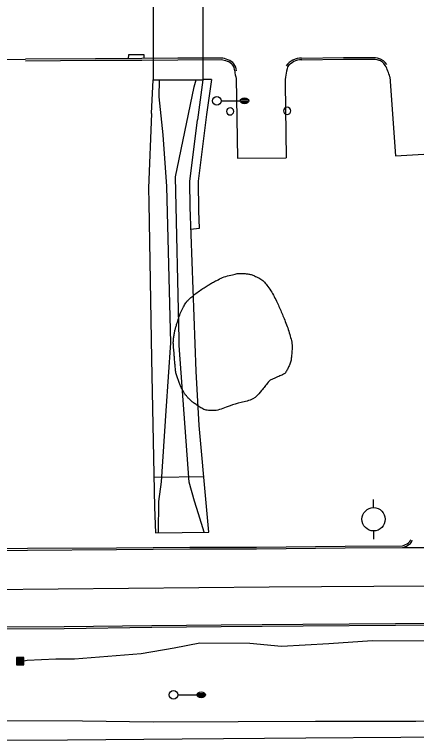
# Model space of a CAD drawing. Extents: x 2145380 to 2156929, y 139568 to 149130.
# Drawn here: x 2148505.3 to 2148643.4, y 143128.5 to 143378 of the extents above; entities that cross this region are included whole.
import ezdxf

# ---------------------------------------------------------------- set-up
doc = ezdxf.new("R2010")
doc.units = 0
for name, color, linetype in [('TOPO_Asphalt', 7, 'Continuous'), ('TOPO_Concrete', 7, 'Continuous'), ('TOPO_Curb Back', 7, 'Continuous'), ('TOPO_DRAIN_Headwall', 7, 'Continuous'), ('TOPO_DRAIN_Inlet Grate', 7, 'Continuous'), ('TOPO_DRAIN_Structure', 7, 'Continuous'), ('TOPO_Flowline', 7, 'Continuous'), ('TOPO_Light Pole', 7, 'Continuous'), ('TOPO_Misc', 7, 'Continuous'), ('TOPO_Pipeline', 7, 'Continuous'), ('TOPO_Power Pole', 7, 'Continuous'), ('TOPO_Tree Line', 7, 'Continuous'), ('TOPO_Wall Freestanding', 7, 'Continuous')]:
    doc.layers.add(name, color=color, linetype=linetype)

# ---------------------------------------------------------------- blocks, each defined once
blk = doc.blocks.new('CB')
at = {"layer": 'TOPO_Misc'}
for p, q in [((-3.08, 2.99), (3.24, 2.99)), ((-3.08, 2.68), (3.24, 2.68)), ((-3.08, 2.36), (3.24, 2.36)), ((-3.08, 2.05), (3.24, 2.05)), ((-3.08, 1.73), (3.24, 1.73)), ((-3.08, 1.4), (3.24, 1.4)), ((-3.08, 1.1), (3.24, 1.1)), ((-3.08, 0.77), (3.24, 0.77)), ((-3.08, 0.46), (3.24, 0.46)), ((-3.08, 0.14), (3.24, 0.14)), ((-3.08, -0.17), (3.24, -0.17)), ((-3.08, -0.48), (3.24, -0.48)), ((-3.08, -0.8), (3.24, -0.8)), ((-3.08, -1.11), (3.26, -1.11)), ((-3.08, -1.43), (3.26, -1.43)), ((-3.08, -1.75), (3.26, -1.75)), ((-3.08, -2.07), (3.26, -2.07)), ((-3.08, -2.39), (3.26, -2.39)), ((-3.08, -2.7), (3.26, -2.7)), ((-3.08, -3.02), (3.26, -3.02))]:
    blk.add_line(p, q, dxfattribs=at)
blk.add_lwpolyline([(3.26, -3.29), (3.24, 3.05), (-3.09, 3.04), (-3.08, -3.3), (3.26, -3.29)], dxfattribs=at)
blk = doc.blocks.new('LP')
at = {"layer": 'TOPO_Light Pole'}
blk.add_line((3.81, 0), (20.32, 0), dxfattribs=at)
for points in [[(20.32, 0), (27.94, 0)], [(20.32, 0), (23.5, 0)], [(20.83, 1.27), (27.43, 1.27)], [(20.83, 1.27), (23.5, 1.27)], [(23.71, 1.27), (27.43, 1.27)], [(23.71, 0), (27.94, 0)], [(20.83, -1.27), (27.43, -1.27)], [(20.83, -1.27), (23.5, -1.27)], [(23.71, -1.27), (27.43, -1.27)]]:
    blk.add_lwpolyline(points, dxfattribs=at)
blk.add_circle((0, 0), 3.81, dxfattribs=at)
blk.add_ellipse((24.13, 0), major_axis=(3.81, 0), ratio=0.666667, dxfattribs=at)
blk = doc.blocks.new('POST')
at = {"layer": 'TOPO_Misc'}
for start, end in [(89.99996, 180.00004), (179.99996, 270.00004), (359.99996, 90.00004), (269.99996, 0.00004)]:
    blk.add_arc((-0.01, 0.03), 3.16, start, end, dxfattribs=at)
blk = doc.blocks.new('POWPOL')
at = {"layer": 'TOPO_Power Pole'}
for p, q in [((0, 10.16), (0, 17.34)), ((0, -10.16), (0, -17.34))]:
    blk.add_line(p, q, dxfattribs=at)
blk.add_circle((0, 0), 10.16, dxfattribs=at)

msp = doc.modelspace()

# ---------------------------------------------------------------- linework, layer by layer
at = {"layer": 'TOPO_Asphalt'}
msp.add_line((2148638.73, 143194.83), (2148654.37, 143194.89), dxfattribs=at)
for points in [[(2148581.49, 143355.95), (2148581.91, 143328.57), (2148598.68, 143328.7)], [(2148634.26, 143356.55), (2148636.24, 143329.37), (2148653.72, 143330.43)], [(2148598.28, 143354.26), (2148598.68, 143328.7)], [(2148216.84, 143158.69), (2148184.37, 143167.11), (2148139.58, 143177.42), (2148189.05, 143177.78), (2148318.26, 143178.67), (2148453.68, 143179.86), (2148495.97, 143180.36), (2148592.79, 143181.36), (2148682.71, 143181.88), (2148794.65, 143183.07), (2148863.49, 143182.7), (2148938.54, 143181.62), (2149047.47, 143180.42), (2149160.93, 143178.65), (2149279.68, 143176.62), (2149348.44, 143174.22)], [(2148463.13, 143133.85), (2148478.5, 143135.31), (2148481.9, 143135.4), (2148500.06, 143135.42), (2148528.7, 143135.25), (2148552.95, 143134.87), (2148582.17, 143135), (2148608.72, 143135.18), (2148643.21, 143135.11), (2148680.2, 143135.25)], [(2148666.19, 143129.75), (2148638.01, 143129.58), (2148605.38, 143129.32), (2148562.94, 143128.96), (2148523.54, 143128.63), (2148491.49, 143128.52), (2148468.16, 143128.98)]]:
    msp.add_lwpolyline(points, dxfattribs=at)
for centre, radius, start, end in [((2148593.25, 143359.52), 12.3, 184.1956, 196.8523), ((2148617.38, 143354.28), 19.09, 162.6677, 180.0568), ((2148617.69, 143352.34), 17.09, 14.2747, 28.5149)]:
    msp.add_arc(centre, radius, start, end, dxfattribs=at)
at = {"layer": 'TOPO_Concrete'}
msp.add_line((2148572.97, 143355.67), (2148570.06, 143355.62), dxfattribs=at)
for points in [[(2148552.43, 143344), (2148551.36, 143318.26), (2148551.46, 143313.25), (2148552.4, 143259.72), (2148553.45, 143208.7)], [(2148571.22, 143208.97), (2148568.8, 143236.7), (2148567.71, 143255.47), (2148565.62, 143311.83), (2148565.6, 143320.61), (2148568.18, 143341.85)], [(2148568.56, 143310.47), (2148568.8, 143304.44), (2148565.9, 143304.11)]]:
    msp.add_lwpolyline(points, dxfattribs=at)
at = {"layer": 'TOPO_Curb Back'}
for points in [[(2148576.31, 143362.99), (2148561.42, 143362.94), (2148549.08, 143362.84), (2148533.09, 143362.74), (2148509.08, 143362.59)], [(2148576.29, 143362.39), (2148561.42, 143362.34), (2148549.08, 143362.24), (2148533.1, 143362.14), (2148509.08, 143361.99)], [(2148603.98, 143363.03), (2148618.3, 143363.22), (2148629.29, 143363.19), (2148629.91, 143363.07), (2148630.51, 143362.89)], [(2148603.98, 143362.43), (2148618.3, 143362.62), (2148629.24, 143362.59), (2148629.77, 143362.49), (2148630.34, 143362.32)], [(2148476.23, 143194.14), (2148509.81, 143194.57), (2148540.35, 143194.74), (2148565.55, 143194.94), (2148588.4, 143194.95), (2148618.94, 143195.34), (2148638.67, 143195.43)], [(2148476.24, 143193.54), (2148509.81, 143193.97), (2148540.36, 143194.14), (2148565.56, 143194.34), (2148588.4, 143194.35), (2148618.94, 143194.74), (2148638.75, 143194.83)], [(2148216.14, 143164.79), (2148255.01, 143165.23), (2148337.96, 143166.12), (2148443.32, 143166.97), (2148479.15, 143167.4), (2148522.33, 143167.63), (2148552.45, 143168.02), (2148576.27, 143168.24), (2148604.43, 143168.47), (2148636.21, 143168.69), (2148663.32, 143168.82)], [(2148216.16, 143164.19), (2148255.01, 143164.63), (2148337.97, 143165.52), (2148443.33, 143166.37), (2148479.16, 143166.8), (2148522.34, 143167.03), (2148552.46, 143167.42), (2148576.28, 143167.64), (2148604.44, 143167.87), (2148636.21, 143168.09), (2148663.32, 143168.22)]]:
    msp.add_lwpolyline(points, dxfattribs=at)
for centre, radius, start, end in [((2148575.88, 143355.79), 6.62, 67.2156, 86.4523), ((2148575.88, 143355.79), 7.22, 67.407, 86.6137), ((2148577.3, 143358.38), 3.69, 3.726, 71.9661), ((2148577.3, 143358.38), 4.29, 3.7294, 71.628), ((2148603.95, 143356.5), 6.53, 89.7907, 144.1235), ((2148603.95, 143356.5), 5.93, 89.7419, 144.1242), ((2148629.15, 143358.32), 4.18, 31.5, 73.4896), ((2148629.15, 143358.32), 4.78, 31.4992, 73.4724), ((2148637.18, 143200.9), 5.66, 285.2206, 307.6913), ((2148638.87, 143198.49), 2.74, 310.5566, 339.2418), ((2148638.87, 143198.49), 3.34, 310.2831, 339.245), ((2148637.18, 143200.89), 6.26, 284.4812, 307.8249)]:
    msp.add_arc(centre, radius, start, end, dxfattribs=at)
at = {"layer": 'TOPO_DRAIN_Headwall'}
for points in [[(2148552.43, 143344), (2148552.93, 143355.5), (2148570.06, 143355.5), (2148568.18, 143341.85)], [(2148553.45, 143208.7), (2148553.76, 143199.88), (2148572.03, 143200.09), (2148571.22, 143208.97)]]:
    msp.add_lwpolyline(points, dxfattribs=at)
at = {"layer": 'TOPO_DRAIN_Inlet Grate'}
msp.add_line((2148488.69, 143362.5), (2148509.08, 143362.59), dxfattribs=at)
msp.add_lwpolyline([(2148544.5, 143362.81), (2148544.54, 143364.3), (2148549.8, 143364.29), (2148549.8, 143362.85)], dxfattribs=at)
at = {"layer": 'TOPO_DRAIN_Structure'}
for p, q in [((2148552.92, 143395.98), (2148552.93, 143355.5)), ((2148570.05, 143395.99), (2148570.06, 143355.5))]:
    msp.add_line(p, q, dxfattribs=at)
at = {"layer": 'TOPO_Flowline'}
for points in [[(2148554.82, 143199.9), (2148554.94, 143210.6), (2148555.79, 143217.45), (2148557.45, 143241.75), (2148558.98, 143265.16), (2148557.61, 143318.86), (2148556.37, 143336.65), (2148555.04, 143349.73), (2148555.13, 143355.5)], [(2148570.53, 143200.08), (2148568.51, 143206.43), (2148567.15, 143210.8), (2148565.32, 143217.28), (2148561.92, 143264.21), (2148561.84, 143266.32), (2148560.58, 143322.24), (2148567.01, 143353.14), (2148567.67, 143355.55)], [(2148714.8, 143163.08), (2148671.92, 143162.78), (2148660.47, 143162.88), (2148648.36, 143162.65), (2148628.17, 143162.71), (2148613.26, 143161.69), (2148597.01, 143160.8), (2148586.19, 143161.84), (2148569.02, 143162.01), (2148560.16, 143160.28), (2148548.77, 143158.35), (2148525.97, 143156.47), (2148519.46, 143156.42), (2148509.69, 143155.95), (2148507.93, 143155.68), (2148507.39, 143155.72)]]:
    msp.add_lwpolyline(points, dxfattribs=at)
at = {"layer": 'TOPO_Pipeline'}
msp.add_line((2148553.24, 143219), (2148570.32, 143219.22), dxfattribs=at)
at = {"layer": 'TOPO_Tree Line'}
msp.add_open_spline([(2148593.12, 143252.35), (2148594.46, 143252.93), (2148595.81, 143253.51), (2148597.16, 143254.1), (2148598.26, 143254.57), (2148598.92, 143255.72), (2148599.47, 143256.87), (2148600.1, 143258.19), (2148600.41, 143259.51), (2148600.52, 143260.88), (2148600.67, 143262.87), (2148600.75, 143264.94), (2148600.21, 143266.88), (2148599.57, 143269.18), (2148598.8, 143271.38), (2148597.91, 143273.58), (2148597.16, 143275.4), (2148596.38, 143277.18), (2148595.55, 143278.97), (2148594.55, 143281.1), (2148593.42, 143283.09), (2148591.97, 143285.03), (2148590.96, 143286.39), (2148589.64, 143287.31), (2148588.08, 143288.03), (2148586.93, 143288.56), (2148585.77, 143288.82), (2148584.58, 143288.94), (2148583.51, 143289.04), (2148582.41, 143289.06), (2148581.34, 143288.84), (2148579.03, 143288.34), (2148576.81, 143287.64), (2148574.68, 143286.56), (2148573.35, 143285.89), (2148572.12, 143285.16), (2148570.88, 143284.36), (2148569.22, 143283.29), (2148567.65, 143282.18), (2148566.13, 143280.9), (2148565.03, 143279.97), (2148564.1, 143278.9), (2148563.43, 143277.63), (2148562.41, 143275.71), (2148561.71, 143273.75), (2148561.09, 143271.7), (2148560.73, 143270.55), (2148560.4, 143269.41), (2148560.21, 143268.22), (2148559.98, 143266.79), (2148559.83, 143265.36), (2148559.94, 143263.94), (2148560.02, 143262.91), (2148560.11, 143261.88), (2148560.2, 143260.85), (2148560.33, 143259.21), (2148560.47, 143257.57), (2148560.63, 143255.93), (2148560.77, 143254.52), (2148561.29, 143253.18), (2148561.78, 143251.84), (2148562.22, 143250.62), (2148562.73, 143249.47), (2148563.38, 143248.34), (2148563.82, 143247.57), (2148564.36, 143246.9), (2148564.98, 143246.25), (2148565.87, 143245.29), (2148566.81, 143244.54), (2148567.94, 143243.78), (2148569.32, 143242.86), (2148570.77, 143242.04), (2148572.28, 143241.93), (2148574.54, 143241.77), (2148576.92, 143242.61), (2148579.19, 143243.43), (2148583.04, 143244.82), (2148587.49, 143245.46), (2148590.01, 143248.55), (2148591.05, 143249.82), (2148592.08, 143251.08), (2148593.12, 143252.35), (2148593.12, 143252.35)], degree=3, dxfattribs=at)
at = {"layer": 'TOPO_Wall Freestanding'}
msp.add_lwpolyline([(2148572.97, 143355.67), (2148571.26, 143343.62), (2148568.37, 143320.74), (2148568.56, 143310.47)], dxfattribs=at)

# ---------------------------------------------------------------- block references
at = {"layer": 'TOPO_Light Pole', "xscale": 0.39370000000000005, "yscale": 0.3937000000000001}
for p in [(2148574.83, 143348.35), (2148559.96, 143144.2)]:
    msp.add_blockref('LP', p, dxfattribs=at)
at = {"layer": 'TOPO_Misc', "xscale": 0.39370000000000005, "yscale": 0.3937000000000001}
for name, p in [('POST', (2148579.39, 143344.7)), ('POST', (2148598.99, 143344.84)), ('CB', (2148507.22, 143155.82))]:
    msp.add_blockref(name, p, dxfattribs=at)
at = {"layer": 'TOPO_Power Pole', "xscale": 0.39370000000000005, "yscale": 0.3937000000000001}
msp.add_blockref('POWPOL', (2148628.68, 143204.53), dxfattribs=at)

doc.saveas('drawing.dxf')
